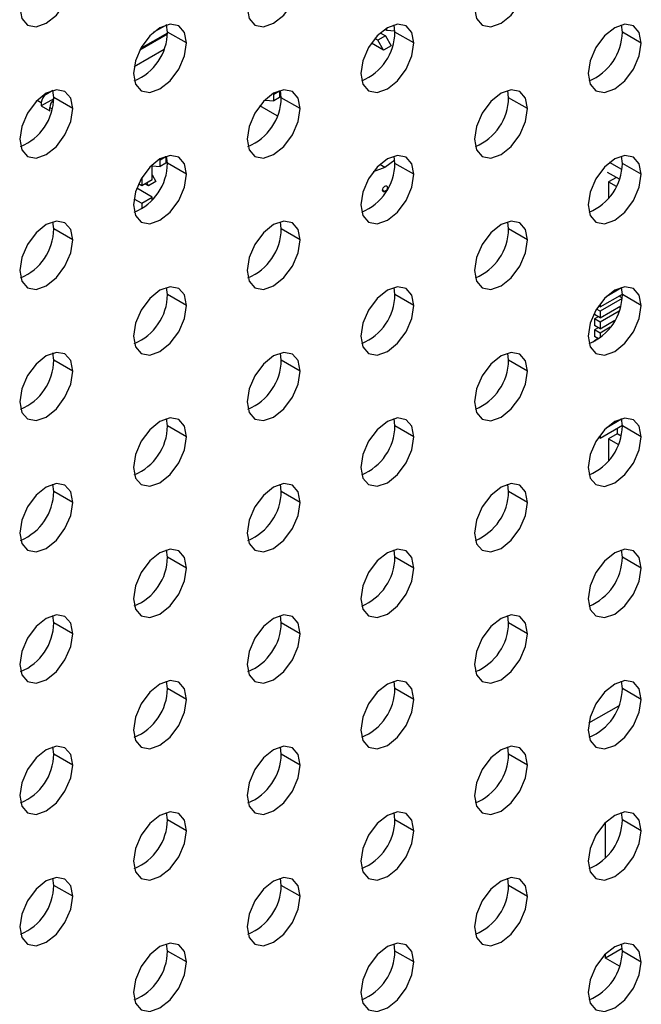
# Model space of a CAD drawing. Header units: millimetres. Extents: x 0 to 1118, y 0 to 864.
# Tile 367 of 397: x 1032.59 to 1034.91, y 697.67 to 701.34. Entities that reach past the tile are written whole.
import ezdxf

# ---------------------------------------------------------------- set-up
doc = ezdxf.new("R2010")
doc.units = ezdxf.units.MM

msp = doc.modelspace()

# ---------------------------------------------------------------- linework, layer by layer
at = {"color": 7, "linetype": 'Continuous', "lineweight": 25}
for p, q in [((1033.1429, 701.3236), (1033.0925, 701.2946)), ((1033.1461, 701.2966), (1033.1428, 701.3237)), ((1033.9581, 701.3077), (1033.9646, 701.304)), ((1033.9646, 701.304), (1033.9646, 701.3118)), ((1033.9646, 701.304), (1033.9945, 701.3013)), ((1033.9946, 701.2965), (1033.9914, 701.3236)), ((1034.8431, 701.2964), (1034.8399, 701.3235)), ((1033.1458, 701.2886), (1033.0422, 701.2288)), ((1033.146, 701.2928), (1033.0453, 701.2347)), ((1033.2168, 701.2558), (1033.1461, 701.2966)), ((1033.9313, 701.266), (1033.9198, 701.2726)), ((1033.9595, 701.2823), (1033.9313, 701.266)), ((1033.9525, 701.2293), (1033.9313, 701.266)), ((1033.94, 701.2936), (1033.9595, 701.2823)), ((1033.9595, 701.2823), (1033.9808, 701.2456)), ((1034.0653, 701.2557), (1033.9946, 701.2965)), ((1034.9138, 701.2556), (1034.8431, 701.2964)), ((1033.0212, 701.1677), (1033.133, 701.2322)), ((1033.9525, 701.2293), (1033.9069, 701.2556)), ((1033.9808, 701.2456), (1033.9525, 701.2293)), ((1032.7218, 701.0479), (1032.6752, 701.021)), ((1032.7186, 701.0787), (1032.6928, 701.0638)), ((1032.7218, 701.0517), (1032.7186, 701.0788)), ((1032.7925, 701.0109), (1032.7218, 701.0517)), ((1033.5424, 701.0648), (1033.5396, 701.0665)), ((1033.5424, 701.0648), (1033.5645, 701.0776)), ((1033.5424, 701.0393), (1033.5424, 701.0648)), ((1033.5645, 701.0521), (1033.5424, 701.0393)), ((1033.5645, 701.0776), (1033.5643, 701.0779)), ((1033.5645, 701.0776), (1033.5645, 701.0521)), ((1033.5703, 701.0516), (1033.5671, 701.0787)), ((1033.641, 701.0108), (1033.5703, 701.0516)), ((1034.4189, 701.0515), (1034.4156, 701.0786)), ((1034.4896, 701.0107), (1034.4189, 701.0515)), ((1032.6752, 701.0332), (1032.6752, 701.021)), ((1032.6752, 701.021), (1032.707, 701.0026)), ((1032.707, 701.0026), (1032.707, 701.0149)), ((1033.5558, 700.9836), (1033.4904, 701.0214)), ((1033.511, 701.0421), (1033.5096, 701.0429)), ((1033.511, 701.0443), (1033.511, 701.0421)), ((1033.511, 701.0421), (1033.5424, 701.0393)), ((1033.1182, 700.8199), (1033.1403, 700.8327)), ((1033.1403, 700.8327), (1033.1401, 700.8329)), ((1033.1403, 700.8327), (1033.1403, 700.8072)), ((1033.1461, 700.8067), (1033.1428, 700.8338)), ((1033.9946, 700.8066), (1033.9914, 700.8337)), ((1034.8431, 700.8065), (1034.8399, 700.8336)), ((1033.0888, 700.7454), (1033.0888, 700.8013)), ((1033.0888, 700.797), (1033.1182, 700.7944)), ((1033.1182, 700.8199), (1033.1153, 700.8216)), ((1033.1182, 700.7944), (1033.1182, 700.8199)), ((1033.1403, 700.8072), (1033.1182, 700.7944)), ((1033.2168, 700.7659), (1033.1461, 700.8067)), ((1033.9575, 700.7915), (1033.9138, 700.7752)), ((1033.994, 700.8187), (1033.9575, 700.7915)), ((1034.0653, 700.7658), (1033.9946, 700.8066)), ((1034.8413, 700.7833), (1034.7957, 700.8096)), ((1034.9138, 700.7657), (1034.8431, 700.8065)), ((1033.0499, 700.7528), (1033.0499, 700.723)), ((1033.0888, 700.7634), (1033.103, 700.7389)), ((1034.8321, 700.7477), (1034.7883, 700.773)), ((1034.8209, 700.7542), (1034.7919, 700.7375)), ((1033.0499, 700.723), (1033.0378, 700.73)), ((1033.0888, 700.7454), (1033.0499, 700.723)), ((1033.0747, 700.7225), (1033.0619, 700.7299)), ((1033.0747, 700.7225), (1033.0683, 700.7336)), ((1033.103, 700.7389), (1033.0747, 700.7225)), ((1034.7919, 700.7375), (1034.7919, 700.6768)), ((1034.7919, 700.7375), (1034.8206, 700.7209)), ((1033.0888, 700.6801), (1033.031, 700.7135)), ((1033.0499, 700.6577), (1033.0888, 700.6801)), ((1033.0888, 700.67), (1033.0888, 700.6801)), ((1033.0206, 700.6746), (1033.0499, 700.6577)), ((1033.0499, 700.6577), (1033.0499, 700.6369)), ((1032.7218, 700.5617), (1032.7186, 700.5888)), ((1033.5703, 700.5617), (1033.5671, 700.5888)), ((1034.4189, 700.5616), (1034.4156, 700.5887)), ((1032.7925, 700.5209), (1032.7218, 700.5617)), ((1033.641, 700.5208), (1033.5703, 700.5617)), ((1034.4896, 700.5208), (1034.4189, 700.5616)), ((1033.1461, 700.3167), (1033.1428, 700.3438)), ((1033.2168, 700.2759), (1033.1461, 700.3167)), ((1033.9946, 700.3167), (1033.9914, 700.3438)), ((1034.0653, 700.2758), (1033.9946, 700.3167)), ((1034.7601, 700.2708), (1034.8431, 700.3188)), ((1034.8404, 700.3417), (1034.7833, 700.3087)), ((1034.8308, 700.3117), (1034.8426, 700.3048)), ((1034.8431, 700.3166), (1034.8399, 700.3437)), ((1034.9138, 700.2758), (1034.8431, 700.3166)), ((1034.7601, 700.2708), (1034.7543, 700.2741)), ((1034.8424, 700.302), (1034.7601, 700.2545)), ((1034.7601, 700.2822), (1034.7601, 700.2708)), ((1034.7601, 700.23), (1034.8373, 700.2746)), ((1034.7388, 700.248), (1034.7388, 700.2423)), ((1034.7601, 700.23), (1034.7388, 700.2423)), ((1034.7601, 700.2545), (1034.7467, 700.2622)), ((1034.8309, 700.2546), (1034.7601, 700.2137)), ((1034.7601, 700.2545), (1034.7601, 700.23)), ((1034.8308, 700.2708), (1034.8355, 700.2681)), ((1034.753, 700.2341), (1034.7388, 700.2259)), ((1034.7388, 700.2259), (1034.7388, 700.2014)), ((1034.7601, 700.2137), (1034.7388, 700.2259)), ((1034.7601, 700.1892), (1034.7388, 700.2014)), ((1034.7601, 700.1892), (1034.8153, 700.2211)), ((1034.7601, 700.2137), (1034.7601, 700.1892)), ((1034.753, 700.1933), (1034.7388, 700.1851)), ((1034.7388, 700.1851), (1034.7388, 700.1606)), ((1034.7601, 700.1729), (1034.7388, 700.1851)), ((1034.7982, 700.1949), (1034.7601, 700.1729)), ((1034.7601, 700.1729), (1034.7601, 700.1558)), ((1034.7544, 700.1516), (1034.7388, 700.1606)), ((1034.753, 700.1524), (1034.7388, 700.1443)), ((1034.7388, 700.1443), (1034.7388, 700.1422)), ((1034.7407, 700.1432), (1034.7388, 700.1443)), ((1032.7218, 700.0718), (1032.7186, 700.0989)), ((1033.5703, 700.0717), (1033.5671, 700.0988)), ((1034.4189, 700.0717), (1034.4156, 700.0988)), ((1032.7925, 700.031), (1032.7218, 700.0718)), ((1033.641, 700.0309), (1033.5703, 700.0717)), ((1034.4896, 700.0308), (1034.4189, 700.0717)), ((1033.1461, 699.8268), (1033.1428, 699.8539)), ((1033.9946, 699.8267), (1033.9914, 699.8538)), ((1034.8404, 699.8518), (1034.7833, 699.8188)), ((1034.8431, 699.8267), (1034.8399, 699.8538)), ((1033.2168, 699.786), (1033.1461, 699.8268)), ((1034.0653, 699.7859), (1033.9946, 699.8267)), ((1034.7601, 699.7809), (1034.8431, 699.8289)), ((1034.8237, 699.7972), (1034.7919, 699.7789)), ((1034.8237, 699.8177), (1034.8237, 699.7972)), ((1034.8383, 699.7888), (1034.8237, 699.7972)), ((1034.9138, 699.7858), (1034.8431, 699.8267)), ((1034.7601, 699.7809), (1034.7543, 699.7842)), ((1034.7601, 699.7923), (1034.7601, 699.7809)), ((1034.7919, 699.7789), (1034.7919, 699.6969)), ((1034.7919, 699.7789), (1034.8283, 699.7579)), ((1032.7218, 699.5819), (1032.7186, 699.609)), ((1032.7925, 699.5411), (1032.7218, 699.5819)), ((1033.5703, 699.5818), (1033.5671, 699.6089)), ((1033.641, 699.541), (1033.5703, 699.5818)), ((1034.4189, 699.5817), (1034.4156, 699.6088)), ((1034.4896, 699.5409), (1034.4189, 699.5817)), ((1033.1461, 699.3369), (1033.1428, 699.364)), ((1033.9946, 699.3368), (1033.9914, 699.3639)), ((1034.8431, 699.3367), (1034.8399, 699.3638)), ((1033.2168, 699.2961), (1033.1461, 699.3369)), ((1034.0653, 699.296), (1033.9946, 699.3368)), ((1034.9138, 699.2959), (1034.8431, 699.3367)), ((1032.7218, 699.092), (1032.7186, 699.1191)), ((1033.5703, 699.0919), (1033.5671, 699.119)), ((1034.4189, 699.0918), (1034.4156, 699.1189)), ((1032.7925, 699.0512), (1032.7218, 699.092)), ((1033.641, 699.0511), (1033.5703, 699.0919)), ((1034.4896, 699.051), (1034.4189, 699.0918)), ((1033.1461, 698.847), (1033.1428, 698.8741)), ((1033.2168, 698.8062), (1033.1461, 698.847)), ((1033.9946, 698.8469), (1033.9914, 698.874)), ((1034.0653, 698.8061), (1033.9946, 698.8469)), ((1034.8431, 698.8468), (1034.8399, 698.8739)), ((1034.9138, 698.806), (1034.8431, 698.8468)), ((1034.7183, 698.7181), (1034.8301, 698.7827)), ((1032.7218, 698.6021), (1032.7186, 698.6291)), ((1033.5703, 698.602), (1033.5671, 698.6291)), ((1034.4189, 698.6019), (1034.4156, 698.629)), ((1032.7925, 698.5612), (1032.7218, 698.6021)), ((1033.641, 698.5612), (1033.5703, 698.602)), ((1034.4896, 698.5611), (1034.4189, 698.6019)), ((1033.1461, 698.357), (1033.1428, 698.3841)), ((1033.9946, 698.357), (1033.9914, 698.3841)), ((1034.8431, 698.3569), (1034.8399, 698.384)), ((1033.2168, 698.3162), (1033.1461, 698.357)), ((1034.0653, 698.3161), (1033.9946, 698.357)), ((1034.78, 698.2139), (1034.78, 698.3458)), ((1034.9138, 698.3161), (1034.8431, 698.3569)), ((1032.7218, 698.1121), (1032.7186, 698.1392)), ((1032.7925, 698.0713), (1032.7218, 698.1121)), ((1033.5703, 698.112), (1033.5671, 698.1391)), ((1033.641, 698.0712), (1033.5703, 698.112)), ((1034.4189, 698.112), (1034.4156, 698.1391)), ((1034.4896, 698.0711), (1034.4189, 698.112)), ((1033.1461, 697.8671), (1033.1428, 697.8942)), ((1033.9946, 697.867), (1033.9914, 697.8941)), ((1034.8431, 697.867), (1034.8399, 697.8941)), ((1033.2168, 697.8263), (1033.1461, 697.8671)), ((1034.0653, 697.8262), (1033.9946, 697.867)), ((1034.8427, 697.8771), (1034.78, 697.8409)), ((1034.78, 697.8409), (1034.78, 697.8558)), ((1034.9138, 697.8261), (1034.8431, 697.867)), ((1034.8329, 697.8104), (1034.78, 697.8409))]:
    msp.add_line(p, q, dxfattribs=at)
at = {"color": 8, "linetype": 'Continuous', "lineweight": 25}
for p, q in [((1032.6928, 701.0638), (1032.6896, 701.0657)), ((1032.66, 701.042), (1032.6752, 701.0332)), ((1032.707, 701.0149), (1032.716, 701.0097)), ((1033.9575, 700.7915), (1033.9386, 700.8024)), ((1033.9575, 700.7011), (1033.9485, 700.7062))]:
    msp.add_line(p, q, dxfattribs=at)
at = {"color": 7, "linetype": 'Continuous', "lineweight": 25, "flags": 128}
for points in [[(1032.5945, 701.3865), (1032.6021, 701.3471), (1032.6235, 701.3224), (1032.6556, 701.3161), (1032.6935, 701.3293), (1032.7314, 701.3599), (1032.7635, 701.4032), (1032.785, 701.4527), (1032.7925, 701.5008)], [(1033.4431, 701.3864), (1033.4506, 701.347), (1033.4721, 701.3223), (1033.5042, 701.3161), (1033.5421, 701.3292), (1033.5799, 701.3598), (1033.6121, 701.4031), (1033.6335, 701.4526), (1033.641, 701.5007)], [(1034.2916, 701.3863), (1034.2991, 701.3469), (1034.3206, 701.3222), (1034.3527, 701.316), (1034.3906, 701.3292), (1034.4285, 701.3597), (1034.4606, 701.403), (1034.482, 701.4525), (1034.4896, 701.5006)], [(1033.2168, 701.2558), (1033.2092, 701.2952), (1033.1878, 701.3199), (1033.1557, 701.3261), (1033.1178, 701.3129), (1033.0799, 701.2824), (1033.0478, 701.2391), (1033.0263, 701.1896), (1033.0188, 701.1415)], [(1034.0653, 701.2557), (1034.0578, 701.2951), (1034.0363, 701.3198), (1034.0042, 701.326), (1033.9663, 701.3129), (1033.9284, 701.2823), (1033.8963, 701.239), (1033.8749, 701.1895), (1033.8673, 701.1414)], [(1034.9138, 701.2556), (1034.9063, 701.295), (1034.8848, 701.3197), (1034.8527, 701.326), (1034.8148, 701.3128), (1034.777, 701.2822), (1034.7448, 701.2389), (1034.7234, 701.1894), (1034.7158, 701.1413)], [(1033.0188, 701.1415), (1033.0263, 701.1021), (1033.0478, 701.0774), (1033.0799, 701.0711), (1033.1178, 701.0843), (1033.1557, 701.1149), (1033.1878, 701.1582), (1033.2092, 701.2077), (1033.2168, 701.2558)], [(1033.8673, 701.1414), (1033.8749, 701.102), (1033.8963, 701.0773), (1033.9284, 701.0711), (1033.9663, 701.0842), (1034.0042, 701.1148), (1034.0363, 701.1581), (1034.0578, 701.2076), (1034.0653, 701.2557)], [(1034.7158, 701.1413), (1034.7234, 701.1019), (1034.7448, 701.0772), (1034.777, 701.071), (1034.8148, 701.0842), (1034.8527, 701.1147), (1034.8848, 701.158), (1034.9063, 701.2075), (1034.9138, 701.2556)], [(1032.7925, 701.0109), (1032.785, 701.0503), (1032.7635, 701.0749), (1032.7314, 701.0812), (1032.6935, 701.068), (1032.6556, 701.0374), (1032.6235, 700.9941), (1032.6021, 700.9447), (1032.5945, 700.8966)], [(1033.641, 701.0108), (1033.6335, 701.0502), (1033.6121, 701.0749), (1033.5799, 701.0811), (1033.5421, 701.0679), (1033.5042, 701.0374), (1033.4721, 700.994), (1033.4506, 700.9446), (1033.4431, 700.8965)], [(1034.4896, 701.0107), (1034.482, 701.0501), (1034.4606, 701.0748), (1034.4285, 701.081), (1034.3906, 701.0679), (1034.3527, 701.0373), (1034.3206, 700.994), (1034.2991, 700.9445), (1034.2916, 700.8964)], [(1032.5945, 700.8966), (1032.6021, 700.8572), (1032.6235, 700.8325), (1032.6556, 700.8262), (1032.6935, 700.8394), (1032.7314, 700.87), (1032.7635, 700.9133), (1032.785, 700.9628), (1032.7925, 701.0109)], [(1033.4431, 700.8965), (1033.4506, 700.8571), (1033.4721, 700.8324), (1033.5042, 700.8261), (1033.5421, 700.8393), (1033.5799, 700.8699), (1033.6121, 700.9132), (1033.6335, 700.9627), (1033.641, 701.0108)], [(1034.2916, 700.8964), (1034.2991, 700.857), (1034.3206, 700.8323), (1034.3527, 700.8261), (1034.3906, 700.8392), (1034.4285, 700.8698), (1034.4606, 700.9131), (1034.482, 700.9626), (1034.4896, 701.0107)], [(1033.2168, 700.7659), (1033.2092, 700.8052), (1033.1878, 700.8299), (1033.1557, 700.8362), (1033.1178, 700.823), (1033.0799, 700.7924), (1033.0478, 700.7491), (1033.0263, 700.6997), (1033.0188, 700.6516)], [(1034.0653, 700.7658), (1034.0578, 700.8052), (1034.0363, 700.8299), (1034.0042, 700.8361), (1033.9663, 700.8229), (1033.9284, 700.7924), (1033.8963, 700.749), (1033.8749, 700.6996), (1033.8673, 700.6515)], [(1034.9138, 700.7657), (1034.9063, 700.8051), (1034.8848, 700.8298), (1034.8527, 700.836), (1034.8148, 700.8229), (1034.777, 700.7923), (1034.7448, 700.749), (1034.7234, 700.6995), (1034.7158, 700.6514)], [(1033.0188, 700.6516), (1033.0263, 700.6122), (1033.0478, 700.5875), (1033.0799, 700.5812), (1033.1178, 700.5944), (1033.1557, 700.625), (1033.1878, 700.6683), (1033.2092, 700.7178), (1033.2168, 700.7659)], [(1033.8673, 700.6515), (1033.8749, 700.6121), (1033.8963, 700.5874), (1033.9284, 700.5811), (1033.9663, 700.5943), (1034.0042, 700.6249), (1034.0363, 700.6682), (1034.0578, 700.7177), (1034.0653, 700.7658)], [(1034.7158, 700.6514), (1034.7234, 700.612), (1034.7448, 700.5873), (1034.777, 700.5811), (1034.8148, 700.5942), (1034.8527, 700.6248), (1034.8848, 700.6681), (1034.9063, 700.7176), (1034.9138, 700.7657)], [(1033.9575, 700.7011), (1033.9541, 700.6999), (1033.9511, 700.7004), (1033.9492, 700.7027), (1033.9485, 700.7062), (1033.9492, 700.7106), (1033.9511, 700.7151), (1033.9541, 700.719), (1033.9575, 700.7218)], [(1033.9575, 700.7218), (1033.9609, 700.723), (1033.9638, 700.7224), (1033.9658, 700.7202), (1033.9665, 700.7166), (1033.9658, 700.7123), (1033.9638, 700.7078), (1033.9609, 700.7038), (1033.9575, 700.7011)], [(1032.7925, 700.5209), (1032.785, 700.5603), (1032.7635, 700.585), (1032.7314, 700.5913), (1032.6935, 700.5781), (1032.6556, 700.5475), (1032.6235, 700.5042), (1032.6021, 700.4547), (1032.5945, 700.4066)], [(1033.641, 700.5208), (1033.6335, 700.5602), (1033.6121, 700.5849), (1033.5799, 700.5912), (1033.5421, 700.578), (1033.5042, 700.5474), (1033.4721, 700.5041), (1033.4506, 700.4546), (1033.4431, 700.4066)], [(1034.4896, 700.5208), (1034.482, 700.5602), (1034.4606, 700.5849), (1034.4285, 700.5911), (1034.3906, 700.5779), (1034.3527, 700.5474), (1034.3206, 700.504), (1034.2991, 700.4546), (1034.2916, 700.4065)], [(1032.5945, 700.4066), (1032.6021, 700.3672), (1032.6235, 700.3425), (1032.6556, 700.3363), (1032.6935, 700.3495), (1032.7314, 700.38), (1032.7635, 700.4234), (1032.785, 700.4728), (1032.7925, 700.5209)], [(1033.4431, 700.4066), (1033.4506, 700.3672), (1033.4721, 700.3425), (1033.5042, 700.3362), (1033.5421, 700.3494), (1033.5799, 700.38), (1033.6121, 700.4233), (1033.6335, 700.4728), (1033.641, 700.5208)], [(1034.2916, 700.4065), (1034.2991, 700.3671), (1034.3206, 700.3424), (1034.3527, 700.3361), (1034.3906, 700.3493), (1034.4285, 700.3799), (1034.4606, 700.4232), (1034.482, 700.4727), (1034.4896, 700.5208)], [(1033.2168, 700.2759), (1033.2092, 700.3153), (1033.1878, 700.34), (1033.1557, 700.3463), (1033.1178, 700.3331), (1033.0799, 700.3025), (1033.0478, 700.2592), (1033.0263, 700.2097), (1033.0188, 700.1616)], [(1034.0653, 700.2758), (1034.0578, 700.3152), (1034.0363, 700.3399), (1034.0042, 700.3462), (1033.9663, 700.333), (1033.9284, 700.3024), (1033.8963, 700.2591), (1033.8749, 700.2096), (1033.8673, 700.1616)], [(1034.9138, 700.2758), (1034.9063, 700.3152), (1034.8848, 700.3399), (1034.8527, 700.3461), (1034.8148, 700.3329), (1034.777, 700.3024), (1034.7448, 700.259), (1034.7234, 700.2096), (1034.7158, 700.1615)], [(1033.0188, 700.1616), (1033.0263, 700.1222), (1033.0478, 700.0975), (1033.0799, 700.0913), (1033.1178, 700.1045), (1033.1557, 700.135), (1033.1878, 700.1784), (1033.2092, 700.2278), (1033.2168, 700.2759)], [(1033.8673, 700.1616), (1033.8749, 700.1222), (1033.8963, 700.0975), (1033.9284, 700.0912), (1033.9663, 700.1044), (1034.0042, 700.135), (1034.0363, 700.1783), (1034.0578, 700.2278), (1034.0653, 700.2758)], [(1034.7158, 700.1615), (1034.7234, 700.1221), (1034.7448, 700.0974), (1034.777, 700.0911), (1034.8148, 700.1043), (1034.8527, 700.1349), (1034.8848, 700.1782), (1034.9063, 700.2277), (1034.9138, 700.2758)], [(1032.7925, 700.031), (1032.785, 700.0704), (1032.7635, 700.0951), (1032.7314, 700.1013), (1032.6935, 700.0882), (1032.6556, 700.0576), (1032.6235, 700.0143), (1032.6021, 699.9648), (1032.5945, 699.9167)], [(1033.641, 700.0309), (1033.6335, 700.0703), (1033.6121, 700.095), (1033.5799, 700.1013), (1033.5421, 700.0881), (1033.5042, 700.0575), (1033.4721, 700.0142), (1033.4506, 699.9647), (1033.4431, 699.9166)], [(1034.4896, 700.0308), (1034.482, 700.0702), (1034.4606, 700.0949), (1034.4285, 700.1012), (1034.3906, 700.088), (1034.3527, 700.0574), (1034.3206, 700.0141), (1034.2991, 699.9646), (1034.2916, 699.9165)], [(1032.5945, 699.9167), (1032.6021, 699.8773), (1032.6235, 699.8526), (1032.6556, 699.8464), (1032.6935, 699.8595), (1032.7314, 699.8901), (1032.7635, 699.9334), (1032.785, 699.9829), (1032.7925, 700.031)], [(1033.4431, 699.9166), (1033.4506, 699.8772), (1033.4721, 699.8525), (1033.5042, 699.8463), (1033.5421, 699.8595), (1033.5799, 699.89), (1033.6121, 699.9334), (1033.6335, 699.9828), (1033.641, 700.0309)], [(1034.2916, 699.9165), (1034.2991, 699.8772), (1034.3206, 699.8525), (1034.3527, 699.8462), (1034.3906, 699.8594), (1034.4285, 699.89), (1034.4606, 699.9333), (1034.482, 699.9827), (1034.4896, 700.0308)], [(1033.2168, 699.786), (1033.2092, 699.8254), (1033.1878, 699.8501), (1033.1557, 699.8563), (1033.1178, 699.8432), (1033.0799, 699.8126), (1033.0478, 699.7693), (1033.0263, 699.7198), (1033.0188, 699.6717)], [(1034.0653, 699.7859), (1034.0578, 699.8253), (1034.0363, 699.85), (1034.0042, 699.8563), (1033.9663, 699.8431), (1033.9284, 699.8125), (1033.8963, 699.7692), (1033.8749, 699.7197), (1033.8673, 699.6716)], [(1034.9138, 699.7858), (1034.9063, 699.8252), (1034.8848, 699.8499), (1034.8527, 699.8562), (1034.8148, 699.843), (1034.777, 699.8124), (1034.7448, 699.7691), (1034.7234, 699.7196), (1034.7158, 699.6715)], [(1033.0188, 699.6717), (1033.0263, 699.6323), (1033.0478, 699.6076), (1033.0799, 699.6014), (1033.1178, 699.6145), (1033.1557, 699.6451), (1033.1878, 699.6884), (1033.2092, 699.7379), (1033.2168, 699.786)], [(1033.8673, 699.6716), (1033.8749, 699.6322), (1033.8963, 699.6075), (1033.9284, 699.6013), (1033.9663, 699.6145), (1034.0042, 699.645), (1034.0363, 699.6884), (1034.0578, 699.7378), (1034.0653, 699.7859)], [(1034.7158, 699.6715), (1034.7234, 699.6321), (1034.7448, 699.6075), (1034.777, 699.6012), (1034.8148, 699.6144), (1034.8527, 699.645), (1034.8848, 699.6883), (1034.9063, 699.7377), (1034.9138, 699.7858)], [(1032.7925, 699.5411), (1032.785, 699.5805), (1032.7635, 699.6052), (1032.7314, 699.6114), (1032.6935, 699.5982), (1032.6556, 699.5677), (1032.6235, 699.5244), (1032.6021, 699.4749), (1032.5945, 699.4268)], [(1033.641, 699.541), (1033.6335, 699.5804), (1033.6121, 699.6051), (1033.5799, 699.6113), (1033.5421, 699.5982), (1033.5042, 699.5676), (1033.4721, 699.5243), (1033.4506, 699.4748), (1033.4431, 699.4267)], [(1034.4896, 699.5409), (1034.482, 699.5803), (1034.4606, 699.605), (1034.4285, 699.6113), (1034.3906, 699.5981), (1034.3527, 699.5675), (1034.3206, 699.5242), (1034.2991, 699.4747), (1034.2916, 699.4266)], [(1032.5945, 699.4268), (1032.6021, 699.3874), (1032.6235, 699.3627), (1032.6556, 699.3564), (1032.6935, 699.3696), (1032.7314, 699.4002), (1032.7635, 699.4435), (1032.785, 699.493), (1032.7925, 699.5411)], [(1033.4431, 699.4267), (1033.4506, 699.3873), (1033.4721, 699.3626), (1033.5042, 699.3564), (1033.5421, 699.3695), (1033.5799, 699.4001), (1033.6121, 699.4434), (1033.6335, 699.4929), (1033.641, 699.541)], [(1034.2916, 699.4266), (1034.2991, 699.3872), (1034.3206, 699.3625), (1034.3527, 699.3563), (1034.3906, 699.3695), (1034.4285, 699.4), (1034.4606, 699.4433), (1034.482, 699.4928), (1034.4896, 699.5409)], [(1033.2168, 699.2961), (1033.2092, 699.3355), (1033.1878, 699.3602), (1033.1557, 699.3664), (1033.1178, 699.3532), (1033.0799, 699.3227), (1033.0478, 699.2794), (1033.0263, 699.2299), (1033.0188, 699.1818)], [(1034.0653, 699.296), (1034.0578, 699.3354), (1034.0363, 699.3601), (1034.0042, 699.3663), (1033.9663, 699.3532), (1033.9284, 699.3226), (1033.8963, 699.2793), (1033.8749, 699.2298), (1033.8673, 699.1817)], [(1034.9138, 699.2959), (1034.9063, 699.3353), (1034.8848, 699.36), (1034.8527, 699.3663), (1034.8148, 699.3531), (1034.777, 699.3225), (1034.7448, 699.2792), (1034.7234, 699.2297), (1034.7158, 699.1816)], [(1033.0188, 699.1818), (1033.0263, 699.1424), (1033.0478, 699.1177), (1033.0799, 699.1114), (1033.1178, 699.1246), (1033.1557, 699.1552), (1033.1878, 699.1985), (1033.2092, 699.248), (1033.2168, 699.2961)], [(1033.8673, 699.1817), (1033.8749, 699.1423), (1033.8963, 699.1176), (1033.9284, 699.1114), (1033.9663, 699.1245), (1034.0042, 699.1551), (1034.0363, 699.1984), (1034.0578, 699.2479), (1034.0653, 699.296)], [(1034.7158, 699.1816), (1034.7234, 699.1422), (1034.7448, 699.1175), (1034.777, 699.1113), (1034.8148, 699.1245), (1034.8527, 699.155), (1034.8848, 699.1983), (1034.9063, 699.2478), (1034.9138, 699.2959)], [(1032.7925, 699.0512), (1032.785, 699.0906), (1032.7635, 699.1153), (1032.7314, 699.1215), (1032.6935, 699.1083), (1032.6556, 699.0778), (1032.6235, 699.0344), (1032.6021, 698.985), (1032.5945, 698.9369)], [(1033.641, 699.0511), (1033.6335, 699.0905), (1033.6121, 699.1152), (1033.5799, 699.1214), (1033.5421, 699.1082), (1033.5042, 699.0777), (1033.4721, 699.0344), (1033.4506, 698.9849), (1033.4431, 698.9368)], [(1034.4896, 699.051), (1034.482, 699.0904), (1034.4606, 699.1151), (1034.4285, 699.1213), (1034.3906, 699.1082), (1034.3527, 699.0776), (1034.3206, 699.0343), (1034.2991, 698.9848), (1034.2916, 698.9367)], [(1032.5945, 698.9369), (1032.6021, 698.8975), (1032.6235, 698.8728), (1032.6556, 698.8665), (1032.6935, 698.8797), (1032.7314, 698.9103), (1032.7635, 698.9536), (1032.785, 699.0031), (1032.7925, 699.0512)], [(1033.4431, 698.9368), (1033.4506, 698.8974), (1033.4721, 698.8727), (1033.5042, 698.8664), (1033.5421, 698.8796), (1033.5799, 698.9102), (1033.6121, 698.9535), (1033.6335, 699.003), (1033.641, 699.0511)], [(1034.2916, 698.9367), (1034.2991, 698.8973), (1034.3206, 698.8726), (1034.3527, 698.8664), (1034.3906, 698.8795), (1034.4285, 698.9101), (1034.4606, 698.9534), (1034.482, 699.0029), (1034.4896, 699.051)], [(1033.2168, 698.8062), (1033.2092, 698.8456), (1033.1878, 698.8702), (1033.1557, 698.8765), (1033.1178, 698.8633), (1033.0799, 698.8327), (1033.0478, 698.7894), (1033.0263, 698.74), (1033.0188, 698.6919)], [(1034.0653, 698.8061), (1034.0578, 698.8455), (1034.0363, 698.8702), (1034.0042, 698.8764), (1033.9663, 698.8632), (1033.9284, 698.8327), (1033.8963, 698.7893), (1033.8749, 698.7399), (1033.8673, 698.6918)], [(1034.9138, 698.806), (1034.9063, 698.8454), (1034.8848, 698.8701), (1034.8527, 698.8763), (1034.8148, 698.8632), (1034.777, 698.8326), (1034.7448, 698.7893), (1034.7234, 698.7398), (1034.7158, 698.6917)], [(1033.0188, 698.6919), (1033.0263, 698.6525), (1033.0478, 698.6278), (1033.0799, 698.6215), (1033.1178, 698.6347), (1033.1557, 698.6653), (1033.1878, 698.7086), (1033.2092, 698.7581), (1033.2168, 698.8062)], [(1033.8673, 698.6918), (1033.8749, 698.6524), (1033.8963, 698.6277), (1033.9284, 698.6214), (1033.9663, 698.6346), (1034.0042, 698.6652), (1034.0363, 698.7085), (1034.0578, 698.758), (1034.0653, 698.8061)], [(1034.7158, 698.6917), (1034.7234, 698.6523), (1034.7448, 698.6276), (1034.777, 698.6214), (1034.8148, 698.6345), (1034.8527, 698.6651), (1034.8848, 698.7084), (1034.9063, 698.7579), (1034.9138, 698.806)], [(1032.7925, 698.5612), (1032.785, 698.6006), (1032.7635, 698.6253), (1032.7314, 698.6316), (1032.6935, 698.6184), (1032.6556, 698.5878), (1032.6235, 698.5445), (1032.6021, 698.495), (1032.5945, 698.4469)], [(1033.641, 698.5612), (1033.6335, 698.6005), (1033.6121, 698.6252), (1033.5799, 698.6315), (1033.5421, 698.6183), (1033.5042, 698.5877), (1033.4721, 698.5444), (1033.4506, 698.495), (1033.4431, 698.4469)], [(1034.4896, 698.5611), (1034.482, 698.6005), (1034.4606, 698.6252), (1034.4285, 698.6314), (1034.3906, 698.6182), (1034.3527, 698.5877), (1034.3206, 698.5443), (1034.2991, 698.4949), (1034.2916, 698.4468)], [(1032.5945, 698.4469), (1032.6021, 698.4075), (1032.6235, 698.3828), (1032.6556, 698.3766), (1032.6935, 698.3898), (1032.7314, 698.4203), (1032.7635, 698.4637), (1032.785, 698.5131), (1032.7925, 698.5612)], [(1033.4431, 698.4469), (1033.4506, 698.4075), (1033.4721, 698.3828), (1033.5042, 698.3765), (1033.5421, 698.3897), (1033.5799, 698.4203), (1033.6121, 698.4636), (1033.6335, 698.5131), (1033.641, 698.5612)], [(1034.2916, 698.4468), (1034.2991, 698.4074), (1034.3206, 698.3827), (1034.3527, 698.3764), (1034.3906, 698.3896), (1034.4285, 698.4202), (1034.4606, 698.4635), (1034.482, 698.513), (1034.4896, 698.5611)], [(1033.2168, 698.3162), (1033.2092, 698.3556), (1033.1878, 698.3803), (1033.1557, 698.3866), (1033.1178, 698.3734), (1033.0799, 698.3428), (1033.0478, 698.2995), (1033.0263, 698.25), (1033.0188, 698.2019)], [(1034.0653, 698.3161), (1034.0578, 698.3555), (1034.0363, 698.3802), (1034.0042, 698.3865), (1033.9663, 698.3733), (1033.9284, 698.3427), (1033.8963, 698.2994), (1033.8749, 698.2499), (1033.8673, 698.2019)], [(1034.9138, 698.3161), (1034.9063, 698.3555), (1034.8848, 698.3802), (1034.8527, 698.3864), (1034.8148, 698.3732), (1034.777, 698.3427), (1034.7448, 698.2993), (1034.7234, 698.2499), (1034.7158, 698.2018)], [(1033.0188, 698.2019), (1033.0263, 698.1625), (1033.0478, 698.1378), (1033.0799, 698.1316), (1033.1178, 698.1448), (1033.1557, 698.1753), (1033.1878, 698.2187), (1033.2092, 698.2681), (1033.2168, 698.3162)], [(1033.8673, 698.2019), (1033.8749, 698.1625), (1033.8963, 698.1378), (1033.9284, 698.1315), (1033.9663, 698.1447), (1034.0042, 698.1753), (1034.0363, 698.2186), (1034.0578, 698.2681), (1034.0653, 698.3161)], [(1034.7158, 698.2018), (1034.7234, 698.1624), (1034.7448, 698.1377), (1034.777, 698.1314), (1034.8148, 698.1446), (1034.8527, 698.1752), (1034.8848, 698.2185), (1034.9063, 698.268), (1034.9138, 698.3161)], [(1032.7925, 698.0713), (1032.785, 698.1107), (1032.7635, 698.1354), (1032.7314, 698.1416), (1032.6935, 698.1285), (1032.6556, 698.0979), (1032.6235, 698.0546), (1032.6021, 698.0051), (1032.5945, 697.957)], [(1033.641, 698.0712), (1033.6335, 698.1106), (1033.6121, 698.1353), (1033.5799, 698.1416), (1033.5421, 698.1284), (1033.5042, 698.0978), (1033.4721, 698.0545), (1033.4506, 698.005), (1033.4431, 697.9569)], [(1034.4896, 698.0711), (1034.482, 698.1105), (1034.4606, 698.1352), (1034.4285, 698.1415), (1034.3906, 698.1283), (1034.3527, 698.0977), (1034.3206, 698.0544), (1034.2991, 698.0049), (1034.2916, 697.9569)], [(1032.5945, 697.957), (1032.6021, 697.9176), (1032.6235, 697.8929), (1032.6556, 697.8867), (1032.6935, 697.8998), (1032.7314, 697.9304), (1032.7635, 697.9737), (1032.785, 698.0232), (1032.7925, 698.0713)], [(1033.4431, 697.9569), (1033.4506, 697.9175), (1033.4721, 697.8928), (1033.5042, 697.8866), (1033.5421, 697.8998), (1033.5799, 697.9303), (1033.6121, 697.9737), (1033.6335, 698.0231), (1033.641, 698.0712)], [(1034.2916, 697.9569), (1034.2991, 697.9175), (1034.3206, 697.8928), (1034.3527, 697.8865), (1034.3906, 697.8997), (1034.4285, 697.9303), (1034.4606, 697.9736), (1034.482, 698.0231), (1034.4896, 698.0711)], [(1033.2168, 697.8263), (1033.2092, 697.8657), (1033.1878, 697.8904), (1033.1557, 697.8966), (1033.1178, 697.8835), (1033.0799, 697.8529), (1033.0478, 697.8096), (1033.0263, 697.7601), (1033.0188, 697.712)], [(1034.0653, 697.8262), (1034.0578, 697.8656), (1034.0363, 697.8903), (1034.0042, 697.8966), (1033.9663, 697.8834), (1033.9284, 697.8528), (1033.8963, 697.8095), (1033.8749, 697.76), (1033.8673, 697.7119)], [(1034.9138, 697.8261), (1034.9063, 697.8655), (1034.8848, 697.8902), (1034.8527, 697.8965), (1034.8148, 697.8833), (1034.777, 697.8527), (1034.7448, 697.8094), (1034.7234, 697.7599), (1034.7158, 697.7118)], [(1033.0188, 697.712), (1033.0263, 697.6726), (1033.0478, 697.6479), (1033.0799, 697.6417), (1033.1178, 697.6548), (1033.1557, 697.6854), (1033.1878, 697.7287), (1033.2092, 697.7782), (1033.2168, 697.8263)], [(1033.8673, 697.7119), (1033.8749, 697.6725), (1033.8963, 697.6478), (1033.9284, 697.6416), (1033.9663, 697.6548), (1034.0042, 697.6853), (1034.0363, 697.7287), (1034.0578, 697.7781), (1034.0653, 697.8262)], [(1034.7158, 697.7118), (1034.7234, 697.6725), (1034.7448, 697.6478), (1034.777, 697.6415), (1034.8148, 697.6547), (1034.8527, 697.6853), (1034.8848, 697.7286), (1034.9063, 697.778), (1034.9138, 697.8261)]]:
    msp.add_lwpolyline(points, dxfattribs=at)
at = {"color": 7, "linetype": 'Continuous', "lineweight": 25}
for centre, radius, start, end in [((1032.946, 701.2995), 0.2001, 292.337, 359.1667), ((1033.7945, 701.2994), 0.2001, 292.337, 359.1667), ((1034.643, 701.2993), 0.2001, 292.337, 359.1667), ((1032.5217, 701.0546), 0.2001, 292.337, 359.1667), ((1032.7135, 701.0315), 0.0384, 122.6055, 177.3945), ((1033.3702, 701.0545), 0.2001, 292.337, 359.1667), ((1034.2187, 701.0544), 0.2001, 292.337, 359.1667), ((1032.746, 701.0129), 0.0391, 128.7609, 177.0866), ((1032.946, 700.8096), 0.2001, 292.337, 359.1667), ((1033.7945, 700.8095), 0.2001, 292.337, 359.1667), ((1034.643, 700.8094), 0.2001, 292.337, 359.1667), ((1032.5217, 700.5647), 0.2001, 292.337, 359.1667), ((1033.3702, 700.5646), 0.2001, 292.337, 359.1667), ((1034.2187, 700.5645), 0.2001, 292.337, 359.1667), ((1032.946, 700.3197), 0.2001, 292.337, 359.1667), ((1033.7945, 700.3196), 0.2001, 292.337, 359.1667), ((1034.643, 700.3195), 0.2001, 292.337, 359.1667), ((1032.5217, 700.0747), 0.2001, 292.337, 359.1667), ((1033.3702, 700.0747), 0.2001, 292.337, 359.1667), ((1034.2187, 700.0746), 0.2001, 292.337, 359.1667), ((1032.946, 699.8297), 0.2001, 292.337, 359.1667), ((1033.7945, 699.8297), 0.2001, 292.337, 359.1667), ((1034.643, 699.8296), 0.2001, 292.337, 359.1667), ((1032.5217, 699.5848), 0.2001, 292.337, 359.1667), ((1033.3702, 699.5847), 0.2001, 292.337, 359.1667), ((1034.2187, 699.5847), 0.2001, 292.337, 359.1667), ((1032.946, 699.3398), 0.2001, 292.337, 359.1667), ((1033.7945, 699.3397), 0.2001, 292.337, 359.1667), ((1034.643, 699.3396), 0.2001, 292.337, 359.1667), ((1032.5217, 699.0949), 0.2001, 292.337, 359.1667), ((1033.3702, 699.0948), 0.2001, 292.337, 359.1667), ((1034.2187, 699.0947), 0.2001, 292.337, 359.1667), ((1032.946, 698.8499), 0.2001, 292.337, 359.1667), ((1033.7945, 698.8498), 0.2001, 292.337, 359.1667), ((1034.643, 698.8497), 0.2001, 292.337, 359.1667), ((1032.5217, 698.605), 0.2001, 292.337, 359.1667), ((1033.3702, 698.6049), 0.2001, 292.337, 359.1667), ((1034.2187, 698.6048), 0.2001, 292.337, 359.1667), ((1032.946, 698.36), 0.2001, 292.337, 359.1667), ((1033.7945, 698.3599), 0.2001, 292.337, 359.1667), ((1034.643, 698.3598), 0.2001, 292.337, 359.1667), ((1032.5217, 698.115), 0.2001, 292.337, 359.1667), ((1033.3702, 698.115), 0.2001, 292.337, 359.1667), ((1034.2187, 698.1149), 0.2001, 292.337, 359.1667), ((1032.946, 697.87), 0.2001, 292.337, 359.1667), ((1033.7945, 697.87), 0.2001, 292.337, 359.1667), ((1034.643, 697.8699), 0.2001, 292.337, 359.1667)]:
    msp.add_arc(centre, radius, start, end, dxfattribs=at)

doc.saveas('drawing.dxf')
